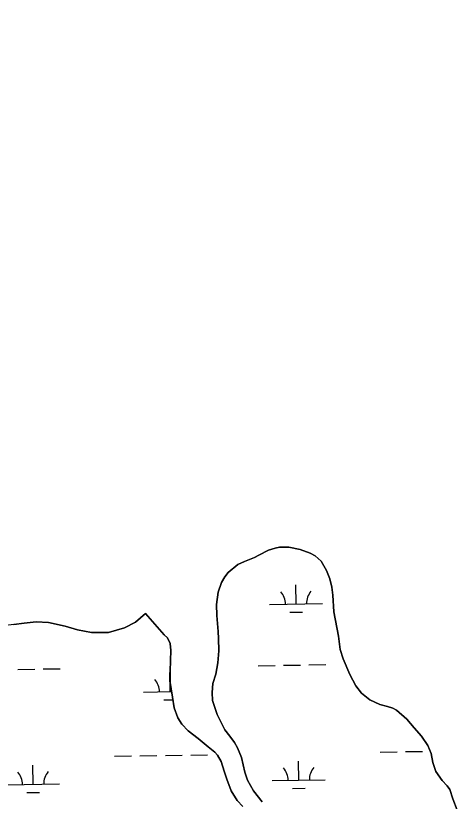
# Model space of a CAD drawing. Extents: x 3823584 to 3861785, y 301729 to 327625.
# Drawn here: x 3843678 to 3844512, y 314431 to 315914 of the extents above; entities that cross this region are included whole.
import ezdxf

# ---------------------------------------------------------------- set-up
doc = ezdxf.new("R2010")
doc.units = 0
for name, color, linetype in [('V-GRID-MAJR', 7, 'Continuous'), ('V-TOPO-SHOR', 7, 'Continuous'), ('V-WETL-SWMP', 7, 'Continuous')]:
    doc.layers.add(name, color=color, linetype=linetype)

msp = doc.modelspace()

# ---------------------------------------------------------------- linework, layer by layer
at = {"layer": 'V-GRID-MAJR'}
msp.add_spline([(3843755.1, 307401.2), (3843661.7, 313457.8), (3843568.2, 319517.9), (3843474.8, 325578), (3843474.7, 325581.5)], degree=3, dxfattribs=at)
at = {"layer": 'V-TOPO-SHOR'}
for points in [[(3844512.4, 314414.8), (3844504.1, 314435.6), (3844498.3, 314453.3), (3844493.3, 314460.7), (3844483.7, 314470.7), (3844471.9, 314487.3), (3844466.3, 314504.4), (3844462.8, 314521.5), (3844456.5, 314536.8), (3844444.8, 314554), (3844430.8, 314569.8), (3844416.8, 314586.2), (3844397.5, 314603.1), (3844390.4, 314607.2), (3844380.5, 314610), (3844366.2, 314614), (3844347, 314623), (3844331.3, 314635.6), (3844320.8, 314649.3), (3844309.3, 314670.4), (3844296.8, 314700.1), (3844291.4, 314717.7), (3844287.9, 314742.9), (3844279.1, 314788.6), (3844277.1, 314820.5), (3844275.6, 314835.1), (3844271.8, 314851.2), (3844265.3, 314866.7), (3844255.3, 314884.1), (3844243.7, 314894.6), (3844234.4, 314899.4), (3844215.6, 314906.5), (3844194.4, 314910.8), (3844176.5, 314910.6), (3844168.6, 314909.1), (3844155.4, 314905.2), (3844137.6, 314895.9)], [(3844137.6, 314895.9), (3844129.4, 314891.1), (3844110.1, 314883.5), (3844097.6, 314878.4)], [(3844097.6, 314878.4), (3844079.8, 314863), (3844072.9, 314854.8), (3844067.1, 314844.4), (3844060.4, 314826.1), (3844057.5, 314802.5), (3844057.8, 314782.1), (3844060.5, 314751.6), (3844061.3, 314738.6), (3844061.6, 314715.2), (3844060.1, 314692.4), (3844056, 314671), (3844050.8, 314653.3), (3844049.1, 314636.5), (3844049.8, 314621.6), (3844054.4, 314608.2), (3844058.7, 314595.2), (3844063.6, 314585.1), (3844073.5, 314566.1), (3844082.4, 314553.9), (3844091.2, 314542.3), (3844097.1, 314532.3), (3844104.6, 314514.2), (3844110.9, 314486.5), (3844115.8, 314471.3), (3844127.4, 314451.1), (3844143.7, 314430.3)], [(3843923.6, 314785.6), (3843904.3, 314769.4), (3843883.5, 314758.3), (3843853.1, 314749.9), (3843821.3, 314749.7), (3843794.9, 314754.9), (3843771.5, 314761.9), (3843740.1, 314768.6), (3843716.8, 314769.9), (3843694, 314767.6), (3843674.5, 314764.6), (3843654, 314762.2), (3843635, 314764.9), (3843619.6, 314771.1), (3843608.6, 314781.2), (3843597.4, 314794.4), (3843588.1, 314809.5)], [(3844107, 314421.4), (3844096.3, 314432.8), (3844085.2, 314451.3), (3844076.8, 314473), (3844071.9, 314488.1), (3844066.1, 314506.1), (3844059.4, 314518.1), (3844054, 314523.8), (3844041.6, 314534.3), (3844022.6, 314549.7), (3844004.2, 314564.1), (3843992, 314577.1), (3843984.1, 314588.9), (3843977.5, 314607.4), (3843974.1, 314627.9), (3843970.2, 314655.2), (3843969.8, 314676.6), (3843970.5, 314697), (3843971.3, 314715.6), (3843969.9, 314728.9), (3843964.6, 314739.5), (3843958.4, 314745.4), (3843923.6, 314785.6)]]:
    msp.add_lwpolyline(points, dxfattribs=at)
at = {"layer": 'V-WETL-SWMP'}
for p, q in [((3844207.7, 314803.7), (3844207.1, 314839.7)), ((3844157.7, 314802.9), (3844257.7, 314804.4)), ((3844195.9, 314788.1), (3844219.9, 314788.4)), ((3843682.2, 314680.1), (3843714.2, 314680.6)), ((3843730.2, 314680.9), (3843762.2, 314681.4)), ((3844136.1, 314687.1), (3844168.1, 314687.6)), ((3844184.1, 314687.9), (3844216.1, 314688.4)), ((3844232.1, 314688.6), (3844264.1, 314689.1)), ((3843969.7, 314638.1), (3843969.2, 314674.1)), ((3843919.8, 314637.3), (3843972.7, 314638.2)), ((3843958, 314622.5), (3843975, 314622.8)), ((3843864.8, 314516.4), (3843896.8, 314516.9)), ((3843912.8, 314517.2), (3843944.8, 314517.6)), ((3843960.8, 314517.9), (3843992.8, 314518.4)), ((3844008.8, 314518.6), (3844040.7, 314519.1)), ((3844366.6, 314524.2), (3844398.6, 314524.6)), ((3844414.6, 314524.9), (3844446.6, 314525.4)), ((3844212.8, 314471), (3844212.3, 314507)), ((3843711, 314463.3), (3843710.4, 314499.3)), ((3844162.8, 314470.3), (3844262.8, 314471.8)), ((3843661, 314462.5), (3843761, 314464.1)), ((3844201.1, 314455.4), (3844225.1, 314455.8)), ((3843699.2, 314447.7), (3843723.2, 314448.1))]:
    msp.add_line(p, q, dxfattribs=at)
for points in [[(3844143.7, 314430.3), (3844127.4, 314451.1), (3844115.8, 314471.3), (3844110.9, 314486.5), (3844104.6, 314514.2), (3844097.1, 314532.3), (3844091.2, 314542.3), (3844082.4, 314553.9), (3844073.5, 314566.1), (3844063.6, 314585.1), (3844058.7, 314595.2), (3844054.4, 314608.2), (3844049.8, 314621.6), (3844049.1, 314636.5), (3844050.8, 314653.3), (3844056, 314671), (3844060.1, 314692.4), (3844061.6, 314715.2), (3844061.3, 314738.6), (3844060.5, 314751.6), (3844057.8, 314782.1), (3844057.5, 314802.5), (3844060.4, 314826.1), (3844067.1, 314844.4), (3844072.9, 314854.8), (3844079.8, 314863), (3844097.6, 314878.4), (3844110.1, 314883.5), (3844129.4, 314891.1), (3844137.6, 314895.9), (3844155.4, 314905.2), (3844168.6, 314909.1), (3844176.5, 314910.6), (3844194.4, 314910.8), (3844215.6, 314906.5), (3844234.4, 314899.4), (3844243.7, 314894.6), (3844255.3, 314884.1), (3844265.3, 314866.7), (3844271.8, 314851.2), (3844275.6, 314835.1), (3844277.1, 314820.5), (3844279.1, 314788.6), (3844287.9, 314742.9), (3844291.4, 314717.7), (3844296.8, 314700.1), (3844309.3, 314670.4), (3844320.8, 314649.3), (3844331.3, 314635.6), (3844347, 314623), (3844366.2, 314614), (3844380.5, 314610), (3844390.4, 314607.2), (3844397.5, 314603.1), (3844416.8, 314586.2), (3844430.8, 314569.8), (3844444.8, 314554), (3844456.5, 314536.8), (3844462.8, 314521.5), (3844466.3, 314504.4), (3844471.9, 314487.3), (3844483.7, 314470.7), (3844493.3, 314460.7), (3844498.3, 314453.3), (3844504.1, 314435.6), (3844512.4, 314414.8)], [(3843674.5, 314764.6), (3843694, 314767.6), (3843716.8, 314769.9), (3843740.1, 314768.6), (3843771.5, 314761.9), (3843794.9, 314754.9), (3843821.3, 314749.7), (3843853.1, 314749.9), (3843883.5, 314758.3), (3843904.3, 314769.4), (3843923.6, 314785.6), (3843958.4, 314745.4), (3843964.6, 314739.5), (3843969.9, 314728.9), (3843971.3, 314715.6), (3843970.5, 314697), (3843969.8, 314676.6), (3843970.2, 314655.2), (3843974.1, 314627.9), (3843977.5, 314607.4), (3843984.1, 314588.9), (3843992, 314577.1), (3844004.2, 314564.1), (3844022.6, 314549.7), (3844041.6, 314534.3), (3844054, 314523.8), (3844059.4, 314518.1), (3844066.1, 314506.1), (3844071.9, 314488.1), (3844076.8, 314473), (3844085.2, 314451.3), (3844096.3, 314432.8), (3844107, 314421.4)]]:
    msp.add_lwpolyline(points, dxfattribs=at)
for centre, start, end in [((3844152.5, 314803.3), 0.1115, 41.6552), ((3844262.9, 314805), 140.1115, 181.6552), ((3843914.5, 314637.7), 0.1115, 41.6552), ((3843655.7, 314462.9), 0.1115, 41.6552), ((3843766.2, 314464.6), 140.1115, 181.6552), ((3844157.6, 314470.7), 0.1115, 41.6552), ((3844268.1, 314472.4), 140.1115, 181.6552)]:
    msp.add_arc(centre, 35.2, start, end, dxfattribs=at)

doc.saveas('drawing.dxf')
